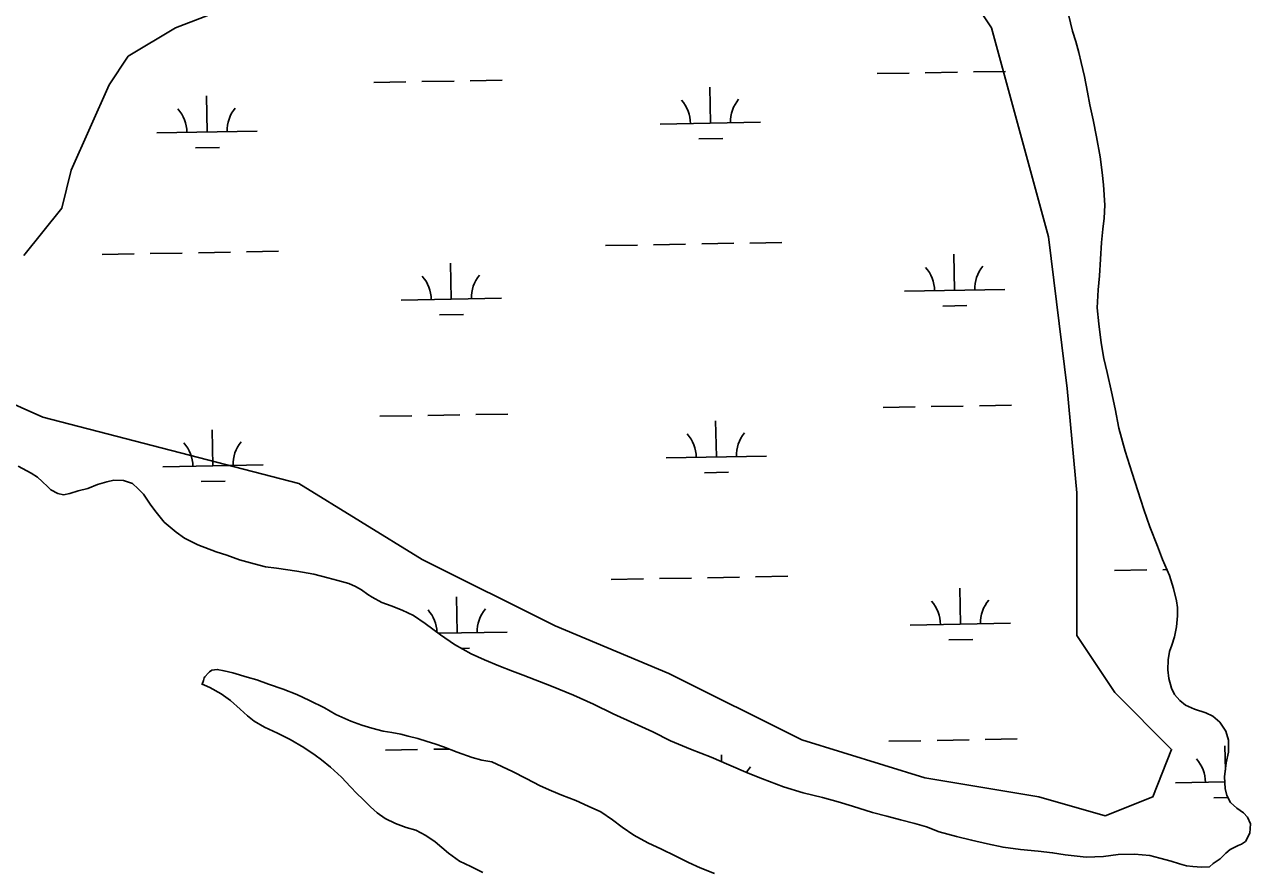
# Model space of a CAD drawing. Extents: x 3903937 to 3942190, y 260677 to 286651.
# Drawn here: x 3913677 to 3914899, y 274746 to 275588 of the extents above; entities that cross this region are included whole.
import ezdxf

# ---------------------------------------------------------------- set-up
doc = ezdxf.new("R2010")
doc.units = 0
for name, color, linetype in [('V-SITE-VEGE', 7, 'Continuous'), ('V-TOPO-SHOR', 7, 'Continuous'), ('V-WETL-SWMP', 7, 'Continuous')]:
    doc.layers.add(name, color=color, linetype=linetype)

msp = doc.modelspace()

# ---------------------------------------------------------------- linework, layer by layer
at = {"layer": 'V-SITE-VEGE'}
for points in [[(3913676.1, 275357.9), (3913713.9, 275405.2), (3913723.4, 275443.1), (3913761.2, 275528.2), (3913780.1, 275556.6), (3913827.4, 275585), (3913950.3, 275632.3), (3913997.6, 275689.1), (3914016.5, 275736.4), (3914063.8, 275793.2), (3914073.3, 275859.4), (3913959.8, 276077), (3913893.6, 276228.4), (3913846.3, 276313.6), (3913836.9, 276398.7), (3913855.8, 276483.9), (3913893.6, 276606.9), (3913884.1, 276701.5)], [(3914621.8, 275613.4), (3914640.7, 275585), (3914697.5, 275376.8), (3914716.4, 275225.5), (3914725.8, 275121.4), (3914725.8, 274979.4), (3914763.7, 274922.7), (3914820.4, 274865.9), (3914801.5, 274818.6), (3914754.2, 274799.7), (3914688, 274818.6), (3914574.5, 274837.5), (3914451.6, 274875.4), (3914319.2, 274941.6), (3914205.7, 274988.9), (3914073.3, 275055.1), (3913950.3, 275130.8), (3913695, 275197.1), (3913524.8, 275272.8)]]:
    msp.add_lwpolyline(points, dxfattribs=at)
at = {"layer": 'V-TOPO-SHOR'}
for points in [[(3914717.5, 275598.2), (3914721.6, 275581.6), (3914724.9, 275571.4), (3914727.8, 275560.3), (3914730.3, 275550.5), (3914733.6, 275536.3), (3914736.5, 275520.9), (3914739, 275508.2), (3914742.3, 275493.2), (3914745.6, 275476.3), (3914749, 275456.5), (3914751.1, 275440.7), (3914752.4, 275428.5), (3914753.8, 275408.3), (3914753.1, 275395.3), (3914751.7, 275384.2), (3914750.6, 275371.1), (3914749.6, 275354.5), (3914748.6, 275337.9), (3914747.1, 275323.7), (3914746.1, 275305.9), (3914747.8, 275290.1), (3914750, 275271.1), (3914752.9, 275255.3), (3914756.2, 275241.5), (3914760.4, 275222.2), (3914764.1, 275205.2), (3914767.8, 275185.9), (3914774, 275163), (3914780.9, 275141.3), (3914786.6, 275123.6), (3914792.7, 275105), (3914798.8, 275087.7), (3914806.2, 275068.4), (3914811.4, 275055), (3914818.3, 275039.3), (3914822.4, 275026.3), (3914825.3, 275014), (3914826.1, 275007.3), (3914826.2, 274999), (3914825.1, 274987.9), (3914823.2, 274978), (3914820.6, 274969.7), (3914818.2, 274963.3), (3914817.1, 274955), (3914816.5, 274945.1), (3914817.7, 274936.5), (3914820.2, 274927), (3914823.4, 274920.7), (3914828.6, 274914.8), (3914834.2, 274910.1), (3914843.3, 274905.9), (3914854.4, 274902.4), (3914861.6, 274898.9), (3914868.4, 274893.1), (3914874.4, 274884), (3914877.2, 274875), (3914877, 274863.1), (3914874.7, 274852.4), (3914873.2, 274838.5), (3914873.8, 274827.1), (3914875.4, 274820), (3914879, 274812.9), (3914885.4, 274807.4), (3914892.2, 274802.7), (3914896.2, 274798.4), (3914899, 274791.7), (3914898.3, 274782.6), (3914894, 274774.3), (3914890.1, 274771.5), (3914886.6, 274770.3), (3914878.7, 274766.2), (3914874.4, 274762.6), (3914868.9, 274757)], [(3914858.2, 274749), (3914850.3, 274748.5), (3914841.6, 274749.2), (3914835.2, 274749.9), (3914828.4, 274751.9), (3914820.1, 274754.6), (3914808.5, 274757.6), (3914798.6, 274760.3), (3914783.5, 274761.4), (3914767.2, 274761.2), (3914752.5, 274759.1), (3914735.1, 274758.5), (3914714.4, 274760.7), (3914701.7, 274762.9), (3914687.4, 274764.4), (3914669.9, 274766.2), (3914652.4, 274768.4), (3914636.9, 274771.8), (3914621, 274775.6), (3914605.9, 274779.1), (3914588.7, 274783.7), (3914576, 274788.7), (3914564.4, 274792.2), (3914550.1, 274795.6), (3914536.6, 274799.4), (3914522.3, 274802.9), (3914502.3, 274809.4), (3914488, 274813.6), (3914472.5, 274817.9), (3914453, 274822.8), (3914433.5, 274828.6), (3914412.4, 274836.7), (3914398.4, 274842.1), (3914378.9, 274850.7), (3914361.3, 274858.1), (3914340.6, 274866.2), (3914320.7, 274874.3), (3914303.1, 274883.3), (3914284.8, 274891.8), (3914263.6, 274901.2), (3914244.1, 274910.9), (3914224.2, 274919.8), (3914202.2, 274928.8), (3914173.9, 274940), (3914163.2, 274943.9), (3914149.6, 274949.3), (3914135.3, 274955.1), (3914122.1, 274961.3), (3914105.4, 274970.3), (3914091.4, 274980.1), (3914076.2, 274991.4), (3914064.6, 274999.3), (3914053.4, 275004.7), (3914042.3, 275009), (3914033.1, 275012.4), (3914023.5, 275017.5), (3914019.1, 275020.3), (3914012.7, 275025), (3914006.7, 275028.1), (3914000, 275031.2), (3913989.2, 275034.2), (3913979.3, 275036.9), (3913965.3, 275040.4), (3913948.2, 275043.4), (3913928, 275046.4), (3913917.2, 275047.8), (3913905.7, 275050.9), (3913891, 275054.7), (3913878.6, 275059.4), (3913867.9, 275062.8), (3913849.5, 275069.8), (3913836.4, 275076.4), (3913828, 275082.3), (3913816, 275092.5), (3913807.9, 275102.3), (3913802.7, 275109.4), (3913795.4, 275120.1), (3913790.2, 275125.6), (3913784.6, 275130.7), (3913775.5, 275133.8), (3913765.9, 275134.1), (3913758.8, 275132.4), (3913749.7, 275130), (3913739.8, 275125.9), (3913730.3, 275123.4), (3913722, 275121), (3913715.6, 275119.7), (3913710.1, 275120.8), (3913702.9, 275124.7), (3913700.1, 275127.5), (3913694.5, 275133), (3913689.7, 275137.3), (3913683.3, 275141.2), (3913670.5, 275148.2)], [(3914364.8, 274742.4), (3914350.5, 274747.8), (3914338.9, 274753.3), (3914325.4, 274759.9), (3914311.8, 274766.5), (3914298.2, 274772.7), (3914284.3, 274780.5), (3914272.7, 274788.3), (3914263.1, 274795.8), (3914251.5, 274803.6), (3914238.7, 274809.5), (3914226.4, 274814.9), (3914212.4, 274820.3), (3914202.1, 274824.6), (3914190.9, 274829.6), (3914176.9, 274837), (3914163.4, 274844), (3914142.6, 274853.4), (3914132.7, 274855.3), (3914123.1, 274857.9), (3914108, 274863), (3914094.4, 274868.4), (3914085.7, 274871.5), (3914078.1, 274873.8), (3914068.9, 274876.9), (3914059.4, 274879.2), (3914051.8, 274881.1), (3914043.1, 274882.6), (3914034.3, 274884.1), (3914023.2, 274887.1), (3914013.2, 274890.2), (3914002.1, 274894.1), (3913987.3, 274900.7), (3913975.8, 274907.3), (3913961, 274914.7), (3913948.2, 274920.5), (3913934.7, 274926), (3913919.9, 274931), (3913908.4, 274935.2), (3913898.8, 274937.9), (3913884.5, 274942.2), (3913875.7, 274944.1), (3913869, 274945.6), (3913863.4, 274944.7), (3913861.1, 274943.1), (3913860.3, 274942.3), (3913856.7, 274938.3), (3913856, 274937.1), (3913855.2, 274934.7), (3913854, 274931)], [(3913929.1, 274882), (3913916.1, 274888.2), (3913905.8, 274894), (3913899, 274899.5), (3913891.8, 274906.1), (3913882.3, 274914.7), (3913872.8, 274921.3), (3913861.7, 274927.5), (3913853.3, 274931.4)], [(3914133.6, 274743.3), (3914121.7, 274749.1), (3914110.6, 274754.5), (3914099.5, 274762.6), (3914086.3, 274773.9), (3914076.8, 274780.2), (3914066.9, 274785.6), (3914057.4, 274788.2), (3914046.7, 274792.1), (3914036.4, 274797.1), (3914028.5, 274802.6), (3914021.7, 274808.8), (3914014.2, 274816.2), (3914008.2, 274822.1), (3914001.8, 274828.7), (3913992.7, 274838.1), (3913981.9, 274848.2), (3913972.8, 274855.6), (3913966.4, 274860.3), (3913955.3, 274867.7), (3913941.8, 274875.8), (3913929.1, 274882)], [(3914868.9, 274757), (3914861.8, 274752.2), (3914858.2, 274749)]]:
    msp.add_lwpolyline(points, dxfattribs=at)
at = {"layer": 'V-WETL-SWMP'}
for p, q in [((3914526.8, 275539.3), (3914558.8, 275539.8)), ((3914574.8, 275540.1), (3914606.8, 275540.7)), ((3914622.8, 275540.9), (3914654.8, 275541.5)), ((3914025, 275530.4), (3914057, 275531)), ((3914073, 275531.3), (3914105, 275531.8)), ((3914121, 275532.1), (3914153, 275532.7)), ((3914360.6, 275489.9), (3914360, 275525.9)), ((3913858.8, 275481.1), (3913858.2, 275517.1)), ((3914310.6, 275489), (3914410.6, 275490.8)), ((3913808.8, 275480.2), (3913908.8, 275481.9)), ((3914348.9, 275474.3), (3914372.9, 275474.7)), ((3913847.1, 275465.4), (3913871.1, 275465.8)), ((3914255.9, 275368), (3914287.9, 275368.5)), ((3914303.9, 275368.8), (3914335.9, 275369.4)), ((3914351.9, 275369.7), (3914383.9, 275370.2)), ((3914399.9, 275370.5), (3914431.9, 275371.1)), ((3913754.1, 275359.1), (3913786.1, 275359.7)), ((3913802.1, 275360), (3913834.1, 275360.5)), ((3913850.1, 275360.8), (3913882.1, 275361.4)), ((3913898.1, 275361.7), (3913930, 275362.2)), ((3914604.1, 275323.3), (3914603.4, 275359.3)), ((3914102.2, 275314.5), (3914101.6, 275350.5)), ((3914554.1, 275322.5), (3914654.1, 275324.2)), ((3914052.2, 275313.6), (3914152.2, 275315.4)), ((3914592.3, 275307.7), (3914616.3, 275308.1)), ((3914090.5, 275298.9), (3914114.5, 275299.3)), ((3914532.7, 275206.6), (3914564.7, 275207.2)), ((3914580.7, 275207.5), (3914612.7, 275208)), ((3914628.7, 275208.3), (3914660.7, 275208.9)), ((3914030.9, 275197.8), (3914062.9, 275198.4)), ((3914078.9, 275198.6), (3914110.9, 275199.2)), ((3914126.9, 275199.5), (3914158.8, 275200.1)), ((3913864.6, 275148.4), (3913864, 275184.4)), ((3914366.5, 275157.3), (3914365.8, 275193.3)), ((3914316.5, 275156.4), (3914416.5, 275158.2)), ((3913814.7, 275147.6), (3913914.6, 275149.3)), ((3913852.9, 275132.8), (3913876.9, 275133.2)), ((3914354.7, 275141.6), (3914378.7, 275142.1)), ((3914261.8, 275035.3), (3914293.8, 275035.9)), ((3914309.8, 275036.2), (3914341.7, 275036.7)), ((3914357.7, 275037), (3914389.7, 275037.6)), ((3914405.7, 275037.9), (3914437.7, 275038.4)), ((3914763.6, 275044.2), (3914795.6, 275044.7)), ((3914811.6, 275045), (3914815.8, 275045.1)), ((3914609.9, 274990.7), (3914609.3, 275026.7)), ((3914108.1, 274981.9), (3914107.5, 275017.9)), ((3914559.9, 274989.8), (3914659.9, 274991.6)), ((3914089.4, 274981.6), (3914158.1, 274982.8)), ((3914598.2, 274975.1), (3914622.2, 274975.5)), ((3914112.4, 274966.5), (3914120.4, 274966.7)), ((3914634.5, 274875.7), (3914666.5, 274876.3)), ((3914036.7, 274865.2), (3914068.7, 274865.7)), ((3914084.7, 274866), (3914099.7, 274866.3)), ((3914538.6, 274874), (3914570.5, 274874.6)), ((3914586.5, 274874.9), (3914618.5, 274875.4)), ((3914874, 274845.3), (3914873.5, 274869.5)), ((3914371.8, 274853.6), (3914371.7, 274860.6)), ((3914824.2, 274832.6), (3914873.5, 274833.5)), ((3914862.4, 274817.8), (3914876.4, 274818.1))]:
    msp.add_line(p, q, dxfattribs=at)
for points in [[(3914717.5, 275598.2), (3914721.7, 275581.6), (3914724.9, 275571.4), (3914727.8, 275560.3), (3914730.3, 275550.5), (3914733.6, 275536.3), (3914736.5, 275520.9), (3914739, 275508.2), (3914742.3, 275493.2), (3914745.6, 275476.3), (3914749, 275456.5), (3914751.1, 275440.7), (3914752.4, 275428.5), (3914753.8, 275408.3), (3914753.1, 275395.3), (3914751.7, 275384.2), (3914750.6, 275371.1), (3914749.6, 275354.5), (3914748.6, 275337.9), (3914747.1, 275323.7), (3914746.1, 275305.9), (3914747.8, 275290.1), (3914750, 275271.1), (3914752.9, 275255.3), (3914756.2, 275241.5), (3914760.4, 275222.2), (3914764.1, 275205.2), (3914767.8, 275185.9), (3914774, 275163), (3914780.9, 275141.3), (3914786.6, 275123.6), (3914792.7, 275105), (3914798.8, 275087.7), (3914806.2, 275068.4), (3914811.4, 275055), (3914818.3, 275039.3), (3914822.4, 275026.3), (3914825.3, 275014), (3914826.1, 275007.3), (3914826.2, 274999), (3914825.1, 274987.9), (3914823.2, 274978), (3914820.6, 274969.7), (3914818.3, 274963.3), (3914817.1, 274955), (3914816.5, 274945.1), (3914817.7, 274936.5), (3914820.2, 274927), (3914823.4, 274920.7), (3914828.6, 274914.8), (3914834.2, 274910.1), (3914843.3, 274905.9), (3914854.4, 274902.4), (3914861.6, 274898.9), (3914868.4, 274893.1), (3914874.4, 274884), (3914877.2, 274875), (3914877, 274863.1), (3914874.7, 274852.4), (3914873.2, 274838.5), (3914873.8, 274827.1), (3914875.4, 274820), (3914879, 274812.9), (3914885.4, 274807.4), (3914892.2, 274802.7), (3914896.2, 274798.4), (3914899, 274791.7), (3914898.3, 274782.6), (3914894, 274774.3), (3914890.1, 274771.5), (3914886.6, 274770.3), (3914878.7, 274766.2), (3914874.4, 274762.6), (3914868.9, 274757), (3914861.8, 274752.2), (3914858.2, 274749), (3914850.3, 274748.5), (3914841.6, 274749.2), (3914835.2, 274749.9), (3914828.4, 274751.9), (3914820.1, 274754.6), (3914808.5, 274757.6), (3914798.6, 274760.3), (3914783.5, 274761.4), (3914767.2, 274761.2), (3914752.5, 274759.1), (3914735.1, 274758.5), (3914714.4, 274760.7), (3914701.7, 274762.9), (3914687.4, 274764.4), (3914669.9, 274766.2)], [(3914669.9, 274766.2), (3914652.4, 274768.4), (3914636.9, 274771.8), (3914621, 274775.6), (3914605.9, 274779.1), (3914588.7, 274783.7), (3914576, 274788.7), (3914564.4, 274792.2), (3914550.1, 274795.6), (3914536.6, 274799.4), (3914522.3, 274802.9), (3914502.3, 274809.4), (3914488, 274813.6), (3914472.5, 274817.9), (3914453, 274822.8), (3914433.5, 274828.6), (3914412.4, 274836.7), (3914398.4, 274842.1), (3914378.9, 274850.7), (3914361.3, 274858.1), (3914340.6, 274866.2), (3914320.7, 274874.3), (3914303.1, 274883.3), (3914284.8, 274891.8), (3914263.6, 274901.2), (3914244.1, 274910.9), (3914224.2, 274919.8), (3914202.2, 274928.8), (3914173.9, 274940), (3914163.2, 274943.9), (3914149.6, 274949.3), (3914135.3, 274955.1), (3914122.1, 274961.3), (3914105.4, 274970.3), (3914091.4, 274980.1), (3914076.2, 274991.4), (3914064.6, 274999.3), (3914053.4, 275004.7), (3914042.3, 275009), (3914033.1, 275012.4), (3914023.5, 275017.5), (3914019.1, 275020.3), (3914012.7, 275025), (3914006.7, 275028.1), (3914000, 275031.2), (3913989.2, 275034.2), (3913979.3, 275036.9), (3913965.3, 275040.4), (3913948.2, 275043.4), (3913928, 275046.4), (3913917.2, 275047.8), (3913905.7, 275050.9), (3913891, 275054.7), (3913878.6, 275059.4), (3913867.9, 275062.8), (3913849.5, 275069.8), (3913836.4, 275076.4), (3913828, 275082.3), (3913816, 275092.5), (3913807.9, 275102.3), (3913802.7, 275109.4), (3913795.4, 275120.1), (3913790.2, 275125.6), (3913784.6, 275130.7), (3913775.5, 275133.8), (3913765.9, 275134.1), (3913758.8, 275132.4), (3913749.7, 275130), (3913739.8, 275125.9), (3913730.3, 275123.4), (3913722, 275121), (3913715.6, 275119.7), (3913710.1, 275120.8), (3913702.9, 275124.7), (3913700.1, 275127.5), (3913694.5, 275133), (3913689.7, 275137.3), (3913683.3, 275141.2), (3913670.5, 275148.2)], [(3914001.8, 274828.7), (3913992.7, 274838.1), (3913981.9, 274848.2), (3913972.8, 274855.6), (3913966.4, 274860.3), (3913955.3, 274867.7), (3913941.8, 274875.8), (3913929.1, 274882), (3913916.1, 274888.2), (3913905.8, 274894), (3913899, 274899.5), (3913891.8, 274906.1), (3913882.3, 274914.7), (3913872.8, 274921.3), (3913861.7, 274927.5), (3913854, 274931), (3913855.2, 274934.7), (3913856, 274937.1), (3913856.7, 274938.3), (3913860.3, 274942.3), (3913861.1, 274943.1), (3913863.4, 274944.7), (3913869, 274945.6), (3913875.7, 274944.1), (3913884.5, 274942.2), (3913898.8, 274937.9), (3913908.4, 274935.2), (3913919.9, 274931), (3913934.7, 274926), (3913948.2, 274920.5), (3913961, 274914.7), (3913975.8, 274907.3), (3913987.3, 274900.7), (3914002.1, 274894.1), (3914013.2, 274890.2), (3914023.2, 274887.1), (3914034.3, 274884.1), (3914043.1, 274882.6), (3914051.8, 274881.1), (3914059.4, 274879.2), (3914068.9, 274876.9), (3914078.1, 274873.8), (3914085.7, 274871.5), (3914094.4, 274868.4), (3914108, 274863), (3914123.1, 274857.9), (3914132.7, 274855.3), (3914142.6, 274853.4), (3914163.4, 274844), (3914176.9, 274837), (3914190.9, 274829.6), (3914202.1, 274824.6), (3914212.4, 274820.3), (3914226.4, 274814.9), (3914238.7, 274809.5), (3914251.5, 274803.6), (3914263.1, 274795.8), (3914272.7, 274788.3), (3914284.3, 274780.5), (3914298.2, 274772.7), (3914311.8, 274766.5), (3914325.4, 274759.9), (3914338.9, 274753.3), (3914350.5, 274747.8), (3914364.8, 274742.4)], [(3914133.6, 274743.3), (3914121.7, 274749.1), (3914110.6, 274754.5), (3914099.5, 274762.6), (3914086.3, 274773.9), (3914076.8, 274780.2), (3914066.9, 274785.6), (3914057.4, 274788.2), (3914046.7, 274792.1), (3914036.4, 274797.1), (3914028.5, 274802.6), (3914021.7, 274808.8), (3914014.2, 274816.2), (3914008.2, 274822.1), (3914001.8, 274828.7)]]:
    msp.add_lwpolyline(points, dxfattribs=at)
for centre, start, end in [((3914305.4, 275489.4), 0.2366, 41.7802), ((3914415.8, 275491.3), 140.2366, 181.7802), ((3913803.5, 275480.6), 0.2366, 41.7802), ((3913914, 275482.5), 140.2366, 181.7802), ((3914548.8, 275322.8), 0.2366, 41.7802), ((3914659.3, 275324.8), 140.2366, 181.7802), ((3914047, 275314), 0.2366, 41.7802), ((3914157.5, 275316), 140.2366, 181.7802), ((3914421.7, 275158.7), 140.2366, 181.7802), ((3913809.4, 275147.9), 0.2366, 41.7802), ((3913919.9, 275149.9), 140.2366, 181.7802), ((3914311.2, 275156.8), 0.2366, 41.7802), ((3914554.7, 274990.2), 0.2366, 41.7802), ((3914665.1, 274992.2), 140.2366, 181.7802), ((3914052.8, 274981.4), 1.8767, 41.7802), ((3914163.3, 274983.3), 140.2366, 181.7802), ((3914818.9, 274833), 0.2366, 41.7802), ((3914427.6, 274826.1), 140.2366, 151.4579)]:
    msp.add_arc(centre, 35.2, start, end, dxfattribs=at)

doc.saveas('drawing.dxf')
